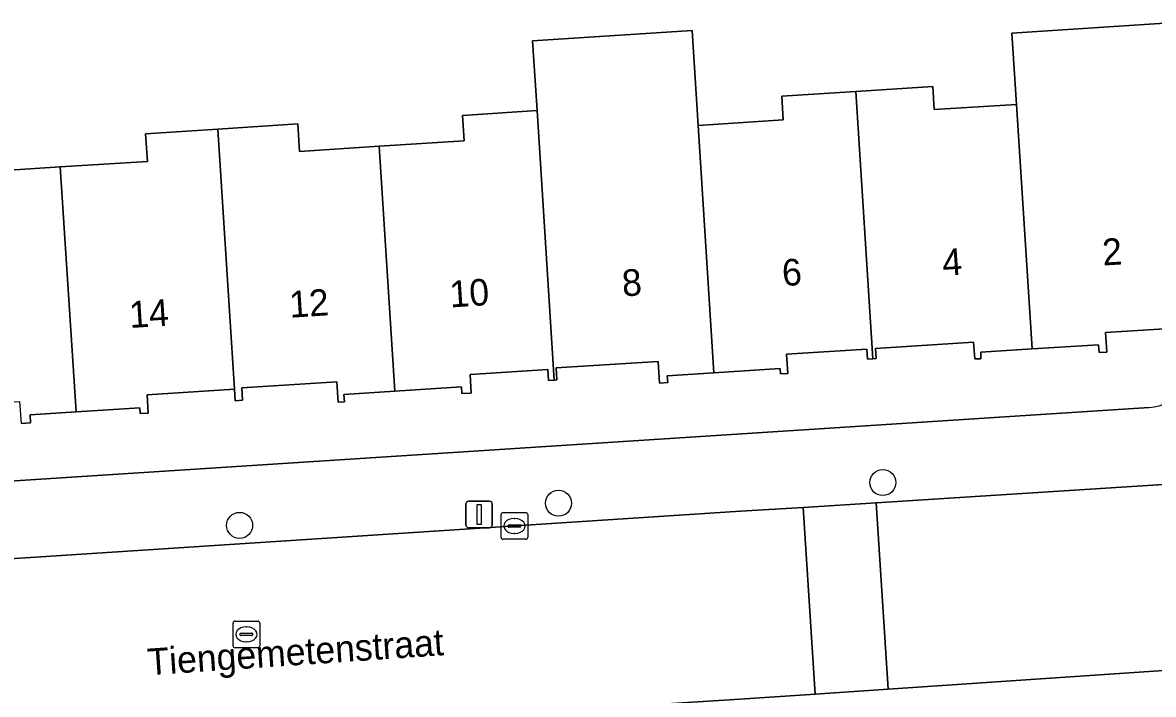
# Model space of a CAD drawing. Extents: x 159680 to 160786, y 387323 to 388340.
# Drawn here: x 160407.39 to 160449.87, y 387632.5 to 387657.74 of the extents above; entities that cross this region are included whole.
import ezdxf

# ---------------------------------------------------------------- set-up
doc = ezdxf.new("R2010")
doc.units = 0
for name, color, linetype in [('IMGEO_Boom', 7, 'Continuous'), ('IMGEO_Erf', 7, 'Continuous'), ('IMGEO_Kolk', 7, 'Continuous'), ('IMGEO_Lichtmast', 7, 'Continuous'), ('IMGEO_Openbare_ruimte_label', 7, 'Continuous'), ('IMGEO_Pand', 7, 'Continuous'), ('IMGEO_Pand_nummerreeks', 7, 'Continuous'), ('IMGEO_Rijbaan_lokaal_open', 7, 'Continuous'), ('IMGEO_Rioolput', 7, 'Continuous'), ('IMGEO_Voetpad_open', 7, 'Continuous')]:
    doc.layers.add(name, color=color, linetype=linetype)

msp = doc.modelspace()

# ---------------------------------------------------------------- linework, layer by layer
at = {"layer": 'IMGEO_Boom'}
for centre in [(160439.71, 387640.459), (160427.526, 387639.684), (160415.545, 387638.852)]:
    msp.add_circle(centre, 0.489, dxfattribs=at)
at = {"layer": 'IMGEO_Erf'}
for points in [[(160405.753, 387652.124), (160408.81, 387652.32), (160412.079, 387652.529), (160412.012, 387653.567), (160414.731, 387653.741), (160417.731, 387653.933), (160417.796, 387652.905), (160420.785, 387653.096), (160423.985, 387653.301), (160423.923, 387654.256), (160426.717, 387654.435), (160426.551, 387657.058), (160432.541, 387657.442), (160432.766, 387653.882), (160435.967, 387654.087), (160435.911, 387654.974), (160438.69, 387655.152), (160441.586, 387655.337), (160441.641, 387654.473), (160444.732, 387654.671), (160444.56, 387657.348), (160450.298, 387657.716)], [(160451.11, 387646.287), (160448.075, 387646.093), (160448.122, 387645.36), (160447.83, 387645.341), (160447.811, 387645.639), (160445.321, 387645.479), (160443.386, 387645.355), (160443.392, 387645.109), (160443.159, 387645.105), (160443.119, 387645.735), (160439.434, 387645.499), (160439.458, 387645.12), (160439.333, 387645.112), (160439.132, 387645.099), (160439.107, 387645.477), (160436.092, 387645.284), (160436.138, 387644.563), (160435.866, 387644.546), (160435.853, 387644.745), (160433.355, 387644.585), (160431.609, 387644.473), (160431.626, 387644.215), (160431.32, 387644.195), (160431.268, 387645.012), (160427.432, 387644.766), (160427.461, 387644.317), (160427.36, 387644.31), (160427.148, 387644.296), (160427.121, 387644.707), (160424.205, 387644.52), (160424.25, 387643.822), (160423.894, 387643.8), (160423.878, 387644.052), (160421.375, 387643.892), (160419.462, 387643.769), (160419.48, 387643.494), (160419.244, 387643.479), (160419.195, 387644.249), (160415.624, 387644.021), (160415.654, 387643.55), (160415.378, 387643.532), (160415.35, 387643.97), (160412.068, 387643.76), (160412.112, 387643.07), (160411.812, 387643.051), (160411.798, 387643.269), (160409.4, 387643.116), (160407.671, 387643.005), (160407.691, 387642.7), (160407.333, 387642.677)], [(160393.335, 387639.632), (160449.718, 387643.285)]]:
    msp.add_lwpolyline(points, dxfattribs=at)
msp.add_arc((160449.599, 387645.18), 1.899, 273.5833, 3.7161, dxfattribs=at)
at = {"layer": 'IMGEO_Kolk'}
for p, q in [((160425.368, 387638.403), (160425.368, 387639.255)), ((160425.443, 387639.329), (160426.295, 387639.329)), ((160425.856, 387639.109), (160425.881, 387639.109)), ((160426.369, 387639.255), (160426.369, 387638.403)), ((160425.627, 387638.823), (160425.627, 387638.835)), ((160426.065, 387638.786), (160425.667, 387638.786)), ((160425.67, 387638.872), (160426.068, 387638.872)), ((160425.879, 387638.549), (160425.854, 387638.549)), ((160426.111, 387638.835), (160426.111, 387638.823)), ((160426.295, 387638.329), (160425.443, 387638.329))]:
    msp.add_line(p, q, dxfattribs=at)
for points in [[(160425.368, 387638.403), (160425.368, 387639.255)], [(160425.443, 387639.329), (160426.295, 387639.329)], [(160426.369, 387639.255), (160426.369, 387638.403)], [(160426.295, 387638.329), (160425.443, 387638.329)]]:
    msp.add_lwpolyline(points, dxfattribs=at)
for centre, radius, start, end in [((160425.445, 387639.253), 0.0765, 91.552, 178.448), ((160425.445, 387639.253), 0.0765, 91.552, 178.448), ((160426.293, 387639.253), 0.0765, 1.552, 88.448), ((160426.293, 387639.253), 0.0765, 1.552, 88.448), ((160425.667, 387638.832), 0.0403, 85.8775, 175.7526), ((160425.664, 387638.822), 0.0366, 178.938, 274.7102), ((160426.068, 387638.829), 0.043, 264.8664, 352.4533), ((160426.072, 387638.834), 0.0386, 1.7309, 96.639), ((160425.445, 387638.405), 0.0765, 181.552, 268.448), ((160425.445, 387638.405), 0.0765, 181.552, 268.448), ((160426.293, 387638.405), 0.0765, 271.552, 358.448), ((160426.293, 387638.405), 0.0765, 271.552, 358.448)]:
    msp.add_arc(centre, radius, start, end, dxfattribs=at)
for centre, major_axis, ratio, start_param, end_param in [((160425.855, 387638.829), (-0.387, 0.002), 0.722429, 4.712389, 7.853982), ((160425.88, 387638.829), (-0.39, 0.002), 0.717154, 1.570796, 4.712389)]:
    msp.add_ellipse(centre, major_axis=major_axis, ratio=ratio, start_param=start_param, end_param=end_param, dxfattribs=at)
at = {"layer": 'IMGEO_Lichtmast'}
for p, q in [((160424.047, 387638.862), (160424.047, 387639.662)), ((160424.047, 387639.662), (160424.047, 387638.862)), ((160424.147, 387639.762), (160424.937, 387639.762)), ((160424.937, 387639.762), (160424.147, 387639.762)), ((160425.037, 387639.662), (160425.037, 387638.862)), ((160425.037, 387638.862), (160425.037, 387639.662)), ((160424.937, 387638.762), (160424.147, 387638.762)), ((160424.147, 387638.762), (160424.937, 387638.762))]:
    msp.add_line(p, q, dxfattribs=at)
msp.add_lwpolyline([(160424.467, 387639.637), (160424.617, 387639.637), (160424.617, 387638.887), (160424.467, 387638.887), (160424.467, 387639.637)], dxfattribs=at)
for centre, start, end in [((160424.147, 387639.662), 90, 180), ((160424.147, 387639.662), 90, 180), ((160424.937, 387639.662), 0, 90), ((160424.937, 387639.662), 360, 90), ((160424.147, 387638.862), 180, 270), ((160424.147, 387638.862), 180, 270), ((160424.937, 387638.862), 270, 0), ((160424.937, 387638.862), 270, 0)]:
    msp.add_arc(centre, 0.1, start, end, dxfattribs=at)
at = {"layer": 'IMGEO_Pand'}
for points in [[(160451.111, 387651.295), (160450.812, 387655.953), (160450.697, 387657.742), (160450.298, 387657.716), (160444.56, 387657.348), (160444.732, 387654.671), (160445.321, 387645.479), (160447.811, 387645.639), (160447.83, 387645.341), (160448.122, 387645.36), (160448.075, 387646.093), (160451.11, 387646.287), (160451.131, 387645.963), (160451.451, 387645.983)], [(160432.766, 387653.882), (160432.541, 387657.442), (160426.551, 387657.058), (160426.717, 387654.435), (160427.36, 387644.31), (160427.461, 387644.317), (160427.432, 387644.766), (160431.268, 387645.012), (160431.32, 387644.195), (160431.626, 387644.215), (160431.609, 387644.473), (160433.355, 387644.585)], [(160433.355, 387644.585), (160435.853, 387644.745), (160435.866, 387644.546), (160436.138, 387644.563), (160436.092, 387645.284), (160439.107, 387645.477), (160439.132, 387645.099), (160439.333, 387645.112), (160438.69, 387655.152), (160435.911, 387654.974), (160435.967, 387654.087), (160432.766, 387653.882)], [(160444.732, 387654.671), (160441.641, 387654.473), (160441.586, 387655.337), (160438.69, 387655.152), (160439.333, 387645.112), (160439.458, 387645.12), (160439.434, 387645.499), (160443.119, 387645.735), (160443.159, 387645.105), (160443.392, 387645.109), (160443.386, 387645.355), (160445.321, 387645.479)], [(160421.375, 387643.892), (160423.878, 387644.052), (160423.894, 387643.8), (160424.25, 387643.822), (160424.205, 387644.52), (160427.121, 387644.707), (160427.148, 387644.296), (160427.36, 387644.31), (160426.717, 387654.435), (160423.923, 387654.256), (160423.985, 387653.301), (160420.785, 387653.096)], [(160420.785, 387653.096), (160417.796, 387652.905), (160417.731, 387653.933), (160414.731, 387653.741), (160415.35, 387643.97), (160415.378, 387643.532), (160415.654, 387643.55), (160415.624, 387644.021), (160419.195, 387644.249), (160419.244, 387643.479), (160419.48, 387643.494), (160419.462, 387643.769), (160421.375, 387643.892)], [(160409.4, 387643.116), (160411.798, 387643.269), (160411.812, 387643.051), (160412.112, 387643.07), (160412.068, 387643.76), (160415.35, 387643.97), (160414.731, 387653.741), (160412.012, 387653.567), (160412.079, 387652.529), (160408.81, 387652.32)], [(160408.81, 387652.32), (160405.753, 387652.124), (160405.695, 387653.022), (160402.765, 387652.834), (160403.407, 387642.811), (160403.529, 387642.819), (160403.501, 387643.267), (160407.28, 387643.509), (160407.333, 387642.677), (160407.691, 387642.7), (160407.671, 387643.005), (160409.4, 387643.116)]]:
    msp.add_lwpolyline(points, close=True, dxfattribs=at)
at = {"layer": 'IMGEO_Rijbaan_lokaal_open'}
msp.add_lwpolyline([(160495.567, 387643.296), (160491.651, 387643.039), (160481.528, 387642.427), (160475.224, 387642.006), (160467.191, 387641.469), (160453.183, 387640.577), (160439.458, 387639.703), (160439.904, 387632.697), (160453.585, 387633.624), (160461.36, 387634.151), (160475.236, 387635.058), (160481.961, 387635.497), (160492.821, 387636.144), (160496.056, 387636.345)], dxfattribs=at)
for points in [[(160436.714, 387639.529), (160434.363, 387639.379), (160399.818, 387637.136), (160394.868, 387636.835), (160395.312, 387629.855), (160398.834, 387630.068), (160434.34, 387632.32), (160437.161, 387632.511)], [(160436.714, 387639.529), (160437.161, 387632.511), (160439.904, 387632.697), (160439.458, 387639.703)]]:
    msp.add_lwpolyline(points, close=True, dxfattribs=at)
at = {"layer": 'IMGEO_Rioolput'}
for p, q in [((160415.298, 387634.328), (160415.298, 387635.18)), ((160415.373, 387635.254), (160416.225, 387635.254)), ((160416.299, 387635.18), (160416.299, 387634.328)), ((160415.557, 387634.748), (160415.557, 387634.76)), ((160415.995, 387634.711), (160415.597, 387634.711)), ((160415.6, 387634.797), (160415.998, 387634.797)), ((160415.786, 387635.034), (160415.811, 387635.034)), ((160416.041, 387634.76), (160416.041, 387634.748)), ((160416.225, 387634.254), (160415.373, 387634.254)), ((160415.809, 387634.474), (160415.784, 387634.474))]:
    msp.add_line(p, q, dxfattribs=at)
for points in [[(160415.298, 387634.328), (160415.298, 387635.18)], [(160415.373, 387635.254), (160416.225, 387635.254)], [(160416.299, 387635.18), (160416.299, 387634.328)], [(160416.225, 387634.254), (160415.373, 387634.254)]]:
    msp.add_lwpolyline(points, dxfattribs=at)
for centre, radius, start, end in [((160415.375, 387635.178), 0.0765, 91.552, 178.448), ((160415.375, 387635.178), 0.0765, 91.552, 178.448), ((160416.223, 387635.178), 0.0765, 1.552, 88.448), ((160416.223, 387635.178), 0.0765, 1.552, 88.448), ((160415.597, 387634.757), 0.0403, 85.8775, 175.7526), ((160415.594, 387634.747), 0.0366, 178.938, 274.7102), ((160415.998, 387634.754), 0.043, 264.8664, 352.4533), ((160416.002, 387634.759), 0.0386, 1.7309, 96.639), ((160415.375, 387634.33), 0.0765, 181.552, 268.448), ((160415.375, 387634.33), 0.0765, 181.552, 268.448), ((160416.223, 387634.33), 0.0765, 271.552, 358.448), ((160416.223, 387634.33), 0.0765, 271.552, 358.448)]:
    msp.add_arc(centre, radius, start, end, dxfattribs=at)
for centre, major_axis, ratio, start_param, end_param in [((160415.785, 387634.754), (-0.387, 0.002), 0.722429, 4.712389, 7.853982), ((160415.81, 387634.754), (-0.39, 0.002), 0.717154, 1.570796, 4.712389)]:
    msp.add_ellipse(centre, major_axis=major_axis, ratio=ratio, start_param=start_param, end_param=end_param, dxfattribs=at)
at = {"layer": 'IMGEO_Voetpad_open'}
for points in [[(160390.035, 387637.642), (160390.097, 387636.546), (160392.113, 387636.668), (160394.868, 387636.835), (160399.818, 387637.136), (160434.363, 387639.379), (160436.714, 387639.529), (160439.458, 387639.703), (160453.183, 387640.577), (160453.124, 387641.675), (160475.165, 387643.104), (160475.224, 387642.006), (160481.528, 387642.427), (160491.651, 387643.039), (160495.567, 387643.296)], [(160449.718, 387643.285), (160393.335, 387639.632)], [(160496.056, 387636.345), (160492.821, 387636.144), (160481.961, 387635.497), (160475.236, 387635.058), (160475.298, 387633.96), (160453.647, 387632.526), (160453.585, 387633.624), (160439.904, 387632.697), (160437.161, 387632.511), (160434.34, 387632.32), (160398.834, 387630.068), (160395.312, 387629.855), (160392.558, 387629.688), (160390.606, 387629.57), (160390.661, 387628.473), (160369.275, 387627.177), (160369.351, 387625.187), (160390.777, 387626.518), (160390.938, 387623.931), (160392.397, 387624.045), (160392.372, 387624.571)]]:
    msp.add_lwpolyline(points, dxfattribs=at)
msp.add_arc((160449.599, 387645.18), 1.899, 273.5833, 3.7161, dxfattribs=at)

# ---------------------------------------------------------------- texts
at = {"layer": 'IMGEO_Openbare_ruimte_label'}
msp.add_text('Tiengemetenstraat', height=1, rotation=3.8979, dxfattribs=at).set_placement((160412.116, 387633.218))
at = {"layer": 'IMGEO_Pand_nummerreeks'}
for s, rotation, p in [('2', 3.6727, (160447.983, 387648.612)), ('4', 3.6721, (160441.969, 387648.225)), ('6', 3.6721, (160435.952, 387647.839)), ('8', 3.6721, (160429.94, 387647.453)), ('10', 3.6721, (160423.462, 387647.038)), ('12', 3.6721, (160417.439, 387646.652)), ('14', 3.6721, (160411.425, 387646.266))]:
    msp.add_text(s, height=1, rotation=rotation, dxfattribs=at).set_placement(p)

doc.saveas('drawing.dxf')
